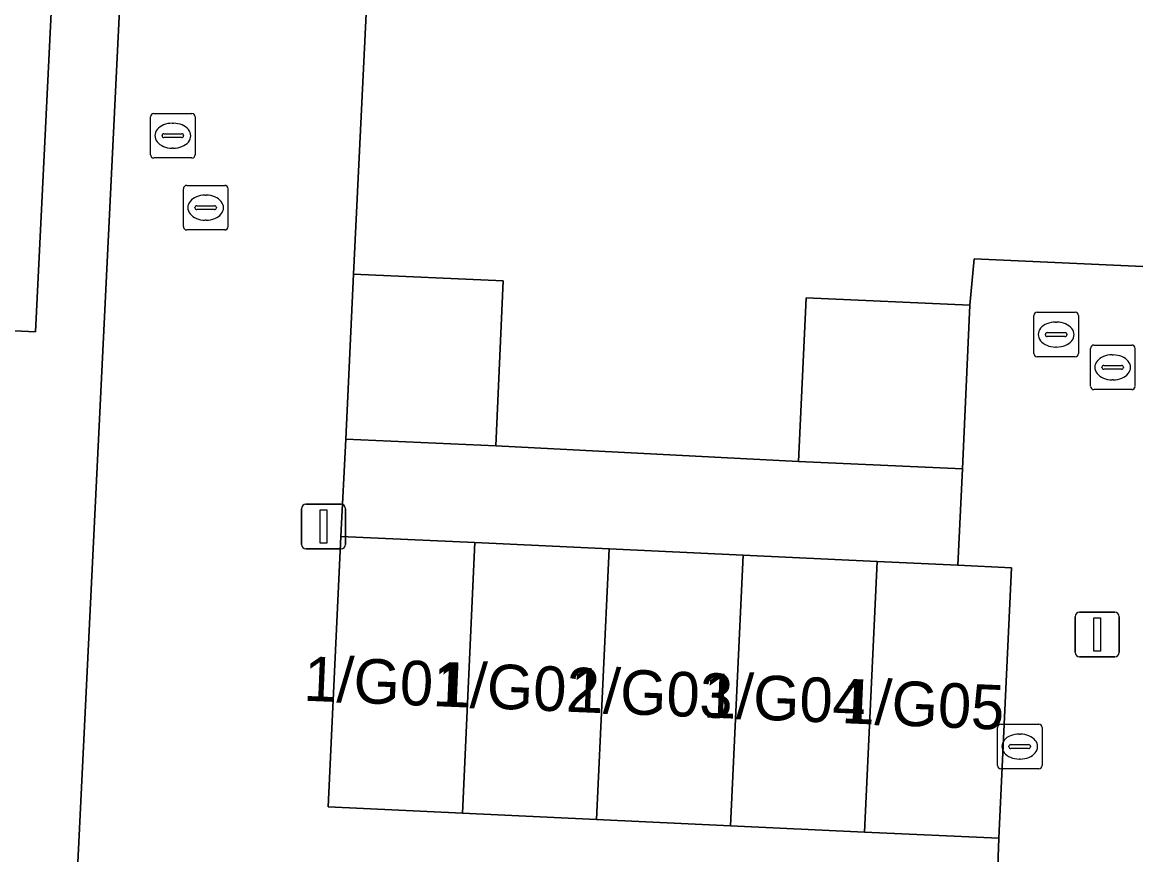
# Model space of a CAD drawing. Extents: x 162989 to 165008, y 383432 to 384338.
# Drawn here: x 164754.48 to 164779.46, y 383853.76 to 383872.44 of the extents above; entities that cross this region are included whole.
import ezdxf

# ---------------------------------------------------------------- set-up
doc = ezdxf.new("R2010")
doc.units = 0
for name, color, linetype in [('IMGEO_Brandkraan', 7, 'Continuous'), ('IMGEO_Erf', 7, 'Continuous'), ('IMGEO_Kolk', 7, 'Continuous'), ('IMGEO_Lichtmast', 7, 'Continuous'), ('IMGEO_Pand', 7, 'Continuous'), ('IMGEO_Pand_nummerreeks', 7, 'Continuous'), ('IMGEO_Rijbaan_lokaal_open', 7, 'Continuous'), ('IMGEO_Rioolput', 7, 'Continuous'), ('IMGEO_Voetpad_open', 7, 'Continuous')]:
    doc.layers.add(name, color=color, linetype=linetype)

msp = doc.modelspace()

# ---------------------------------------------------------------- linework, layer by layer
at = {"layer": 'IMGEO_Brandkraan'}
for p, q in [((164778.518, 383865.197), (164779.37, 383865.197)), ((164778.443, 383864.271), (164778.443, 383865.123)), ((164778.931, 383864.977), (164778.956, 383864.977)), ((164779.444, 383865.123), (164779.444, 383864.271)), ((164778.702, 383864.691), (164778.702, 383864.703)), ((164779.14, 383864.654), (164778.742, 383864.654)), ((164778.745, 383864.74), (164779.143, 383864.74)), ((164779.186, 383864.703), (164779.186, 383864.691)), ((164778.954, 383864.417), (164778.929, 383864.417)), ((164779.37, 383864.197), (164778.518, 383864.197))]:
    msp.add_line(p, q, dxfattribs=at)
for points in [[(164778.518, 383865.197), (164779.37, 383865.197)], [(164778.443, 383864.271), (164778.443, 383865.123)], [(164779.444, 383865.123), (164779.444, 383864.271)], [(164779.37, 383864.197), (164778.518, 383864.197)]]:
    msp.add_lwpolyline(points, dxfattribs=at)
for centre, radius, start, end in [((164778.52, 383865.121), 0.0765, 91.552, 178.448), ((164778.52, 383865.121), 0.0765, 91.552, 178.448), ((164779.368, 383865.121), 0.0765, 1.552, 88.448), ((164779.368, 383865.121), 0.0765, 1.552, 88.448), ((164778.742, 383864.7), 0.0403, 85.8775, 175.7526), ((164778.739, 383864.69), 0.0366, 178.938, 274.7102), ((164779.143, 383864.697), 0.043, 264.8664, 352.4533), ((164779.147, 383864.702), 0.0386, 1.7309, 96.639), ((164778.52, 383864.273), 0.0765, 181.552, 268.448), ((164778.52, 383864.273), 0.0765, 181.552, 268.448), ((164779.368, 383864.273), 0.0765, 271.552, 358.448), ((164779.368, 383864.273), 0.0765, 271.552, 358.448)]:
    msp.add_arc(centre, radius, start, end, dxfattribs=at)
for centre, major_axis, ratio, start_param, end_param in [((164778.93, 383864.697), (-0.387, 0.002), 0.722429, 4.712389, 7.853982), ((164778.955, 383864.697), (-0.39, 0.002), 0.717154, 1.570796, 4.712389)]:
    msp.add_ellipse(centre, major_axis=major_axis, ratio=ratio, start_param=start_param, end_param=end_param, dxfattribs=at)
at = {"layer": 'IMGEO_Erf'}
msp.add_lwpolyline([(164762.365, 383876.026), (164761.913, 383866.789), (164765.273, 383866.636), (164765.106, 383862.934), (164771.899, 383862.582), (164772.066, 383866.259), (164775.738, 383866.092), (164775.834, 383867.131), (164780.606, 383866.916), (164788.69, 383866.551), (164788.801, 383868.729), (164802.953, 383868.101), (164803.242, 383875.197)], dxfattribs=at)
at = {"layer": 'IMGEO_Kolk'}
for p, q in [((164758.098, 383867.854), (164758.098, 383868.706)), ((164758.173, 383868.78), (164759.025, 383868.78)), ((164759.099, 383868.706), (164759.099, 383867.854)), ((164758.586, 383868.56), (164758.611, 383868.56)), ((164758.357, 383868.274), (164758.357, 383868.286)), ((164758.795, 383868.237), (164758.397, 383868.237)), ((164758.4, 383868.323), (164758.798, 383868.323)), ((164758.841, 383868.286), (164758.841, 383868.274)), ((164758.609, 383868), (164758.584, 383868)), ((164759.025, 383867.78), (164758.173, 383867.78)), ((164776.433, 383856.688), (164777.285, 383856.688)), ((164776.358, 383855.762), (164776.358, 383856.614)), ((164776.846, 383856.468), (164776.871, 383856.468)), ((164777.359, 383856.614), (164777.359, 383855.762)), ((164776.617, 383856.182), (164776.617, 383856.194)), ((164777.055, 383856.145), (164776.657, 383856.145)), ((164776.66, 383856.231), (164777.058, 383856.231)), ((164777.101, 383856.194), (164777.101, 383856.182)), ((164776.869, 383855.908), (164776.844, 383855.908)), ((164777.285, 383855.688), (164776.433, 383855.688))]:
    msp.add_line(p, q, dxfattribs=at)
for points in [[(164758.098, 383867.854), (164758.098, 383868.706)], [(164758.173, 383868.78), (164759.025, 383868.78)], [(164759.099, 383868.706), (164759.099, 383867.854)], [(164759.025, 383867.78), (164758.173, 383867.78)], [(164776.433, 383856.688), (164777.285, 383856.688)], [(164776.358, 383855.762), (164776.358, 383856.614)], [(164777.359, 383856.614), (164777.359, 383855.762)], [(164777.285, 383855.688), (164776.433, 383855.688)]]:
    msp.add_lwpolyline(points, dxfattribs=at)
for centre, radius, start, end in [((164758.175, 383868.704), 0.0765, 91.552, 178.448), ((164758.175, 383868.704), 0.0765, 91.552, 178.448), ((164759.023, 383868.704), 0.0765, 1.552, 88.448), ((164759.023, 383868.704), 0.0765, 1.552, 88.448), ((164758.397, 383868.283), 0.0403, 85.8775, 175.7526), ((164758.394, 383868.273), 0.0366, 178.938, 274.7102), ((164758.798, 383868.28), 0.043, 264.8664, 352.4533), ((164758.802, 383868.285), 0.0386, 1.7309, 96.639), ((164758.175, 383867.856), 0.0765, 181.552, 268.448), ((164758.175, 383867.856), 0.0765, 181.552, 268.448), ((164759.023, 383867.856), 0.0765, 271.552, 358.448), ((164759.023, 383867.856), 0.0765, 271.552, 358.448), ((164776.435, 383856.612), 0.0765, 91.552, 178.448), ((164776.435, 383856.612), 0.0765, 91.552, 178.448), ((164777.283, 383856.612), 0.0765, 1.552, 88.448), ((164777.283, 383856.612), 0.0765, 1.552, 88.448), ((164776.657, 383856.191), 0.0403, 85.8775, 175.7526), ((164776.654, 383856.181), 0.0366, 178.938, 274.7102), ((164777.058, 383856.188), 0.043, 264.8664, 352.4533), ((164777.062, 383856.193), 0.0386, 1.7309, 96.639), ((164776.435, 383855.764), 0.0765, 181.552, 268.448), ((164776.435, 383855.764), 0.0765, 181.552, 268.448), ((164777.283, 383855.764), 0.0765, 271.552, 358.448), ((164777.283, 383855.764), 0.0765, 271.552, 358.448)]:
    msp.add_arc(centre, radius, start, end, dxfattribs=at)
for centre, major_axis, ratio, start_param, end_param in [((164758.585, 383868.28), (-0.387, 0.002), 0.722429, 4.712389, 7.853982), ((164758.61, 383868.28), (-0.39, 0.002), 0.717154, 1.570796, 4.712389), ((164776.845, 383856.188), (-0.387, 0.002), 0.722429, 4.712389, 7.853982), ((164776.87, 383856.188), (-0.39, 0.002), 0.717154, 1.570796, 4.712389)]:
    msp.add_ellipse(centre, major_axis=major_axis, ratio=ratio, start_param=start_param, end_param=end_param, dxfattribs=at)
at = {"layer": 'IMGEO_Lichtmast'}
for p, q in [((164760.748, 383860.724), (164760.748, 383861.524)), ((164760.748, 383861.524), (164760.748, 383860.724)), ((164760.848, 383861.624), (164761.638, 383861.624)), ((164761.638, 383861.624), (164760.848, 383861.624)), ((164761.738, 383861.524), (164761.738, 383860.724)), ((164761.738, 383860.724), (164761.738, 383861.524)), ((164761.638, 383860.624), (164760.848, 383860.624)), ((164760.848, 383860.624), (164761.638, 383860.624)), ((164778.2, 383859.201), (164778.99, 383859.201)), ((164778.99, 383859.201), (164778.2, 383859.201)), ((164778.1, 383858.301), (164778.1, 383859.101)), ((164778.1, 383859.101), (164778.1, 383858.301)), ((164779.09, 383859.101), (164779.09, 383858.301)), ((164779.09, 383858.301), (164779.09, 383859.101)), ((164778.99, 383858.201), (164778.2, 383858.201)), ((164778.2, 383858.201), (164778.99, 383858.201))]:
    msp.add_line(p, q, dxfattribs=at)
for points in [[(164761.168, 383861.499), (164761.318, 383861.499), (164761.318, 383860.749), (164761.168, 383860.749), (164761.168, 383861.499)], [(164778.52, 383859.076), (164778.67, 383859.076), (164778.67, 383858.326), (164778.52, 383858.326), (164778.52, 383859.076)]]:
    msp.add_lwpolyline(points, dxfattribs=at)
for centre, start, end in [((164760.848, 383861.524), 90, 180), ((164760.848, 383861.524), 90, 180), ((164761.638, 383861.524), 0, 90), ((164761.638, 383861.524), 360, 90), ((164760.848, 383860.724), 180, 270), ((164760.848, 383860.724), 180, 270), ((164761.638, 383860.724), 270, 0), ((164761.638, 383860.724), 270, 0), ((164778.2, 383859.101), 90, 180), ((164778.2, 383859.101), 90, 180), ((164778.99, 383859.101), 0, 90), ((164778.99, 383859.101), 360, 90), ((164778.2, 383858.301), 180, 270), ((164778.2, 383858.301), 180, 270), ((164778.99, 383858.301), 270, 0), ((164778.99, 383858.301), 270, 0)]:
    msp.add_arc(centre, 0.1, start, end, dxfattribs=at)
at = {"layer": 'IMGEO_Pand'}
for points in [[(164746.339, 383869.364), (164746.187, 383866.079), (164748.439, 383865.973), (164748.137, 383859.425), (164752.901, 383859.202), (164753.199, 383865.566), (164754.778, 383865.493), (164755.161, 383873.275), (164751.115, 383873.463), (164751.24, 383876.15), (164747.793, 383876.311), (164747.619, 383872.572), (164748.741, 383872.519), (164748.588, 383869.259)], [(164765.106, 383862.934), (164765.273, 383866.636), (164761.913, 383866.789), (164761.745, 383863.086)], [(164775.738, 383866.092), (164772.066, 383866.259), (164771.899, 383862.582), (164775.572, 383862.416)], [(164764.639, 383860.763), (164761.631, 383860.903), (164761.347, 383854.832), (164764.356, 383854.692)], [(164767.647, 383860.622), (164764.639, 383860.763), (164764.356, 383854.692), (164767.364, 383854.551)], [(164767.647, 383860.622), (164767.364, 383854.551), (164770.372, 383854.411), (164770.656, 383860.482)], [(164773.38, 383854.27), (164773.664, 383860.341), (164770.656, 383860.482), (164770.372, 383854.411)], [(164776.672, 383860.201), (164775.471, 383860.257), (164773.664, 383860.341), (164773.38, 383854.27), (164776.389, 383854.13)]]:
    msp.add_lwpolyline(points, close=True, dxfattribs=at)
at = {"layer": 'IMGEO_Rijbaan_lokaal_open'}
msp.add_lwpolyline([(164756.697, 383873.337), (164754.675, 383832.001), (164775.201, 383830.957), (164775.446, 383835.885), (164775.755, 383835.83), (164775.789, 383836.816), (164759.666, 383837.568), (164759.308, 383837.694), (164759.776, 383847.967), (164760.124, 383847.832), (164776.145, 383847.084), (164776.389, 383854.13), (164773.38, 383854.27), (164770.372, 383854.411), (164767.364, 383854.551), (164764.356, 383854.692), (164761.347, 383854.832), (164761.631, 383860.903), (164761.745, 383863.086), (164761.913, 383866.789), (164762.365, 383876.026)], dxfattribs=at)
at = {"layer": 'IMGEO_Rioolput'}
for p, q in [((164757.436, 383870.395), (164758.288, 383870.395)), ((164757.361, 383869.469), (164757.361, 383870.321)), ((164757.849, 383870.175), (164757.874, 383870.175)), ((164758.362, 383870.321), (164758.362, 383869.469)), ((164757.62, 383869.889), (164757.62, 383869.901)), ((164757.663, 383869.938), (164758.061, 383869.938)), ((164758.104, 383869.901), (164758.104, 383869.889)), ((164758.058, 383869.852), (164757.66, 383869.852)), ((164758.288, 383869.395), (164757.436, 383869.395)), ((164757.872, 383869.615), (164757.847, 383869.615)), ((164777.25, 383865.933), (164778.102, 383865.933)), ((164777.175, 383865.007), (164777.175, 383865.859)), ((164777.663, 383865.713), (164777.688, 383865.713)), ((164778.176, 383865.859), (164778.176, 383865.007)), ((164777.434, 383865.427), (164777.434, 383865.439)), ((164777.872, 383865.39), (164777.474, 383865.39)), ((164777.477, 383865.476), (164777.875, 383865.476)), ((164777.918, 383865.439), (164777.918, 383865.427)), ((164777.686, 383865.153), (164777.661, 383865.153)), ((164778.102, 383864.933), (164777.25, 383864.933))]:
    msp.add_line(p, q, dxfattribs=at)
for points in [[(164757.436, 383870.395), (164758.288, 383870.395)], [(164757.361, 383869.469), (164757.361, 383870.321)], [(164758.362, 383870.321), (164758.362, 383869.469)], [(164758.288, 383869.395), (164757.436, 383869.395)], [(164777.25, 383865.933), (164778.102, 383865.933)], [(164777.175, 383865.007), (164777.175, 383865.859)], [(164778.176, 383865.859), (164778.176, 383865.007)], [(164778.102, 383864.933), (164777.25, 383864.933)]]:
    msp.add_lwpolyline(points, dxfattribs=at)
for centre, radius, start, end in [((164757.438, 383870.319), 0.0765, 91.552, 178.448), ((164757.438, 383870.319), 0.0765, 91.552, 178.448), ((164758.286, 383870.319), 0.0765, 1.552, 88.448), ((164758.286, 383870.319), 0.0765, 1.552, 88.448), ((164757.66, 383869.898), 0.0403, 85.8775, 175.7526), ((164757.657, 383869.888), 0.0366, 178.938, 274.7102), ((164758.061, 383869.895), 0.043, 264.8664, 352.4533), ((164758.065, 383869.9), 0.0386, 1.7309, 96.639), ((164757.438, 383869.471), 0.0765, 181.552, 268.448), ((164757.438, 383869.471), 0.0765, 181.552, 268.448), ((164758.286, 383869.471), 0.0765, 271.552, 358.448), ((164758.286, 383869.471), 0.0765, 271.552, 358.448), ((164777.252, 383865.857), 0.0765, 91.552, 178.448), ((164777.252, 383865.857), 0.0765, 91.552, 178.448), ((164778.1, 383865.857), 0.0765, 1.552, 88.448), ((164778.1, 383865.857), 0.0765, 1.552, 88.448), ((164777.474, 383865.436), 0.0403, 85.8775, 175.7526), ((164777.471, 383865.426), 0.0366, 178.938, 274.7102), ((164777.875, 383865.433), 0.043, 264.8664, 352.4533), ((164777.879, 383865.438), 0.0386, 1.7309, 96.639), ((164777.252, 383865.009), 0.0765, 181.552, 268.448), ((164777.252, 383865.009), 0.0765, 181.552, 268.448), ((164778.1, 383865.009), 0.0765, 271.552, 358.448), ((164778.1, 383865.009), 0.0765, 271.552, 358.448)]:
    msp.add_arc(centre, radius, start, end, dxfattribs=at)
for centre, major_axis, ratio, start_param, end_param in [((164757.848, 383869.895), (-0.387, 0.002), 0.722429, 4.712389, 7.853982), ((164757.873, 383869.895), (-0.39, 0.002), 0.717154, 1.570796, 4.712389), ((164777.662, 383865.433), (-0.387, 0.002), 0.722429, 4.712389, 7.853982), ((164777.687, 383865.433), (-0.39, 0.002), 0.717154, 1.570796, 4.712389)]:
    msp.add_ellipse(centre, major_axis=major_axis, ratio=ratio, start_param=start_param, end_param=end_param, dxfattribs=at)
at = {"layer": 'IMGEO_Voetpad_open'}
for points in [[(164756.697, 383873.337), (164756.398, 383873.345), (164755.161, 383873.275), (164754.778, 383865.493), (164753.199, 383865.566), (164752.901, 383859.202), (164752.537, 383849.796), (164752.366, 383845.824), (164751.993, 383838.169), (164751.845, 383834.713), (164751.773, 383833.627), (164751.625, 383830.183), (164751.565, 383829.12), (164751.415, 383825.634), (164751.155, 383820.282), (164756.121, 383819.979), (164756.296, 383824.437), (164756.665, 383824.423), (164758.054, 383824.34), (164758.135, 383826.41), (164754.047, 383826.63), (164754.346, 383832.046), (164754.675, 383832.001)], [(164775.572, 383862.416), (164771.899, 383862.582), (164765.106, 383862.934), (164761.745, 383863.086), (164761.631, 383860.903), (164764.639, 383860.763), (164767.647, 383860.622), (164770.656, 383860.482), (164773.664, 383860.341), (164775.471, 383860.257)]]:
    msp.add_lwpolyline(points, close=True, dxfattribs=at)
msp.add_lwpolyline([(164778.988, 383834.473), (164779.143, 383837.79), (164779.318, 383842.271), (164779.477, 383845.675), (164779.61, 383847.979), (164779.77, 383851.398), (164779.818, 383852.469), (164779.985, 383855.845), (164780.059, 383856.973), (164780.22, 383860.411), (164780.288, 383861.502), (164780.445, 383864.864), (164780.606, 383866.916), (164775.834, 383867.131), (164775.738, 383866.092), (164775.572, 383862.416), (164775.471, 383860.257), (164776.672, 383860.201), (164776.389, 383854.13), (164776.145, 383847.084), (164775.789, 383836.816), (164775.755, 383835.83), (164775.232, 383825.58)], dxfattribs=at)

# ---------------------------------------------------------------- texts
at = {"layer": 'IMGEO_Pand_nummerreeks'}
for s, rotation, p in [('1/G01', 357.6058, (164760.784, 383857.218)), ('1/G02', 357.6058, (164763.774, 383857.093)), ('1/G03', 357.6058, (164766.763, 383856.968)), ('1/G04', 357.6058, (164769.747, 383856.844)), ('1/G05', 357.605, (164772.853, 383856.714))]:
    msp.add_text(s, height=1, rotation=rotation, dxfattribs=at).set_placement(p)

doc.saveas('drawing.dxf')
